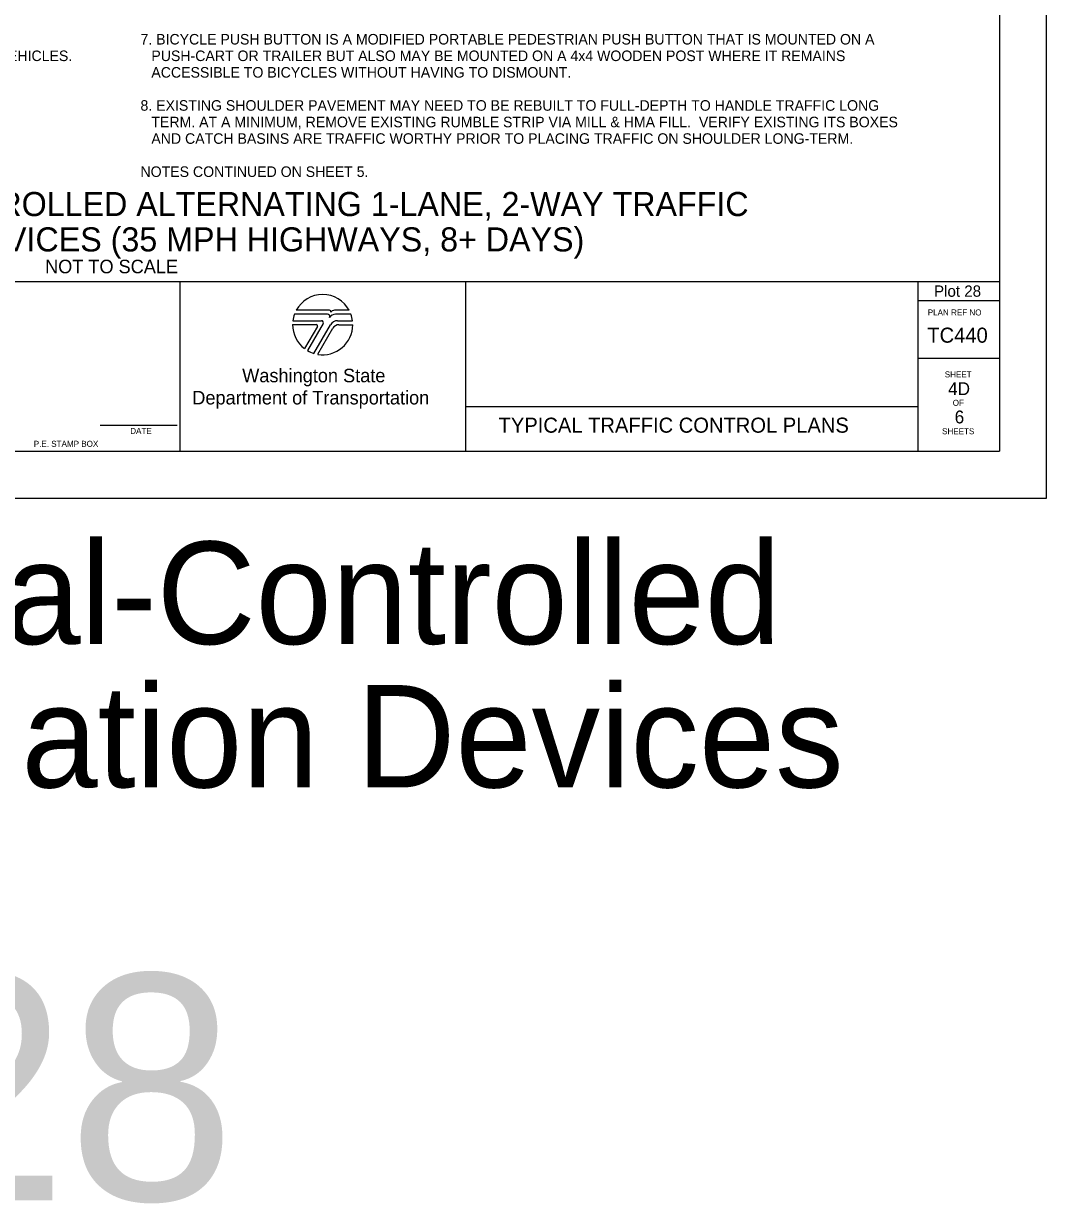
# Model space of a CAD drawing. Extents: x 99982 to 100176, y 99905 to 100011.
# Drawn here: x 100149.27 to 100156.06, y 99935.01 to 99942.84 of the extents above; entities that cross this region are included whole.
import ezdxf

# ---------------------------------------------------------------- set-up
doc = ezdxf.new("R2010")
doc.units = 0
for name, color, linetype in [('SH_DE_DetailHeading1Text', 7, 'Continuous'), ('SH_GI_GeneralNotesBodyText', 7, 'Continuous'), ('SH_GI_PlotLimits', 7, 'Continuous'), ('SH_GI_SheetBorder', 7, 'Continuous'), ('SH_GI_SheetLocationText', 7, 'Continuous'), ('SH_GI_SheetTextInCells', 7, 'Continuous'), ('SH_GI_TitleBlockText', 7, 'Continuous'), ('SH_GI_WSDOTLogo', 7, 'Continuous')]:
    doc.layers.add(name, color=color, linetype=linetype)

msp = doc.modelspace()

# ---------------------------------------------------------------- linework, layer by layer
at = {"layer": 'SH_GI_PlotLimits'}
msp.add_lwpolyline([(100139.0625, 99939.6875), (100156.0625, 99939.6875), (100156.0625, 99950.6875), (100139.0625, 99950.6875)], close=True, dxfattribs=at)
at = {"layer": 'SH_GI_SheetBorder'}
for p, q in [((100155.75, 99950.375), (100155.75, 99940)), ((100140, 99941.1259), (100155.75, 99941.1259)), ((100150.3089, 99941.1259), (100150.3089, 99940)), ((100152.2055, 99941.1259), (100152.2055, 99940)), ((100155.2079, 99941.1259), (100155.2079, 99940)), ((100155.2079, 99941.0008), (100155.75, 99941.0008)), ((100155.2079, 99940.6176), (100155.75, 99940.6176)), ((100152.2055, 99940.2955), (100155.2079, 99940.2955)), ((100149.7797, 99940.1733), (100150.2914, 99940.1733)), ((100140, 99940), (100155.75, 99940))]:
    msp.add_line(p, q, dxfattribs=at)
at = {"layer": 'SH_GI_WSDOTLogo'}
for p, q in [((100151.2894, 99940.9094), (100151.0697, 99940.9094)), ((100151.303, 99940.9354), (100151.0815, 99940.9354)), ((100151.433, 99940.9354), (100151.3351, 99940.9354)), ((100151.343, 99940.9094), (100151.3429, 99940.9094)), ((100151.4448, 99940.9094), (100151.343, 99940.9094)), ((100151.0572, 99940.84), (100151.2148, 99940.84)), ((100151.059, 99940.8661), (100151.2496, 99940.8661)), ((100151.222, 99940.8277), (100151.1364, 99940.6807)), ((100151.261, 99940.8464), (100151.1567, 99940.6672)), ((100151.1989, 99940.6487), (100151.3089, 99940.839)), ((100151.2244, 99940.6428), (100151.3242, 99940.8156)), ((100151.3558, 99940.8661), (100151.4555, 99940.8661)), ((100151.3655, 99940.8394), (100151.4572, 99940.8394))]:
    msp.add_line(p, q, dxfattribs=at)
for centre, radius, start, end in [((100151.2572, 99940.84), 0.2, 28.47865, 151.53204), ((100151.2572, 99940.84), 0.2, 159.69598, 172.50569), ((100151.2894, 99940.8946), 0.0148, 327.8418, 89.99855), ((100151.3429, 99940.861), 0.0484, 89.99529, 147.82376), ((100151.303, 99940.9263), 0.00903, 329.87418, 90.00328), ((100151.3352, 99940.9066), 0.0287, 90.00721, 148.16763), ((100151.2572, 99940.84), 0.2, 7.49431, 20.29406), ((100151.2572, 99940.84), 0.2, 179.99864, 232.84327), ((100151.2149, 99940.8318), 0.0082, 329.74356, 90), ((100151.2572, 99940.84), 0.2, 260.54554, 359.80857), ((100151.2497, 99940.853), 0.0131, 329.76834, 90), ((100151.3558, 99940.8119), 0.0542, 90, 149.99738), ((100151.3654, 99940.7918), 0.0476, 90, 150.05432), ((100151.2572, 99940.84), 0.2, 239.79292, 253.0448)]:
    msp.add_arc(centre, radius, start, end, dxfattribs=at)

# ---------------------------------------------------------------- texts
at = {"layer": 'SH_DE_DetailHeading1Text'}
for s, height, p in [('ADVANCED TEMPORARY SIGNAL-CONTROLLED ALTERNATING 1-LANE, 2-WAY TRAFFIC', 0.16, (100144.9788, 99941.5606)), ('25 WZSL + CHANNELIZING DEVICES (35 MPH HIGHWAYS, 8+ DAYS)', 0.16, (100146.0628, 99941.3259)), ('NOT TO SCALE', 0.09, (100149.4141, 99941.1809))]:
    msp.add_text(s, height=height, rotation=360, dxfattribs=at).set_placement(p)
at = {"layer": 'SH_GI_GeneralNotesBodyText'}
for s, p in [('7. BICYCLE PUSH BUTTON IS A MODIFIED PORTABLE PEDESTRIAN PUSH BUTTON THAT IS MOUNTED ON A ', (100150.0475, 99942.6998)), (':  (1) DEFAULT TIMING PLAN DESIGNED ONLY FOR VEHICLES. ', (100146.7909, 99942.5899)), ('PUSH-CART OR TRAILER BUT ALSO MAY BE MOUNTED ON A 4x4 WOODEN POST WHERE IT REMAINS ', (100150.1197, 99942.5899)), ('ACCESSIBLE TO BICYCLES WITHOUT HAVING TO DISMOUNT.', (100150.1197, 99942.48)), ('8. EXISTING SHOULDER PAVEMENT MAY NEED TO BE REBUILT TO FULL-DEPTH TO HANDLE TRAFFIC LONG ', (100150.0475, 99942.2602)), ('TERM. AT A MINIMUM, REMOVE EXISTING RUMBLE STRIP VIA MILL & HMA FILL.  VERIFY EXISTING ITS BOXES ', (100150.1197, 99942.1503)), ('AND CATCH BASINS ARE TRAFFIC WORTHY PRIOR TO PLACING TRAFFIC ON SHOULDER LONG-TERM.', (100150.1197, 99942.0404)), ('NOTES CONTINUED ON SHEET 5.', (100150.0475, 99941.8206))]:
    msp.add_text(s, height=0.07, rotation=360, dxfattribs=at).set_placement(p)
at = {"layer": 'SH_GI_SheetBorder'}
msp.add_text('PLAN REF NO', height=0.040032, dxfattribs=at).set_placement((100155.2747, 99940.9008))
at = {"layer": 'SH_GI_SheetLocationText'}
for s, height, p in [('Plot 28', 0.075, (100155.3164, 99941.025)), (' Temp Signal-Controlled', 0.68, (100144.4951, 99938.7191)), ('Alt Traffic w/ Channelization Devices', 0.68, (100139.9592, 99937.7671)), ('Plot 28', 1.5, (100144.4341, 99935.0267))]:
    msp.add_text(s, height=height, dxfattribs=at).set_placement(p)
at = {"layer": 'SH_GI_SheetTextInCells'}
for s, height, p in [('Washington State', 0.090072, (100150.7229, 99940.4571)), ('SHEET', 0.04003, (100155.3877, 99940.4896)), ('Department of Transportation', 0.090072, (100150.3916, 99940.3101)), ('OF', 0.04003, (100155.4406, 99940.3008)), ('DATE', 0.04003, (100149.9794, 99940.1141)), ('SHEETS', 0.04003, (100155.3698, 99940.112)), ('P.E. STAMP BOX', 0.040032, (100149.339, 99940.0286))]:
    msp.add_text(s, height=height, dxfattribs=at).set_placement(p)
at = {"layer": 'SH_GI_TitleBlockText'}
for s, height, p in [('TC440', 0.1, (100155.2718, 99940.72)), ('4D', 0.085, (100155.4101, 99940.3723)), ('6', 0.085, (100155.4534, 99940.1843)), ('TYPICAL TRAFFIC CONTROL PLANS', 0.1, (100152.4251, 99940.1224))]:
    msp.add_text(s, height=height, dxfattribs=at).set_placement(p)

doc.saveas('drawing.dxf')
